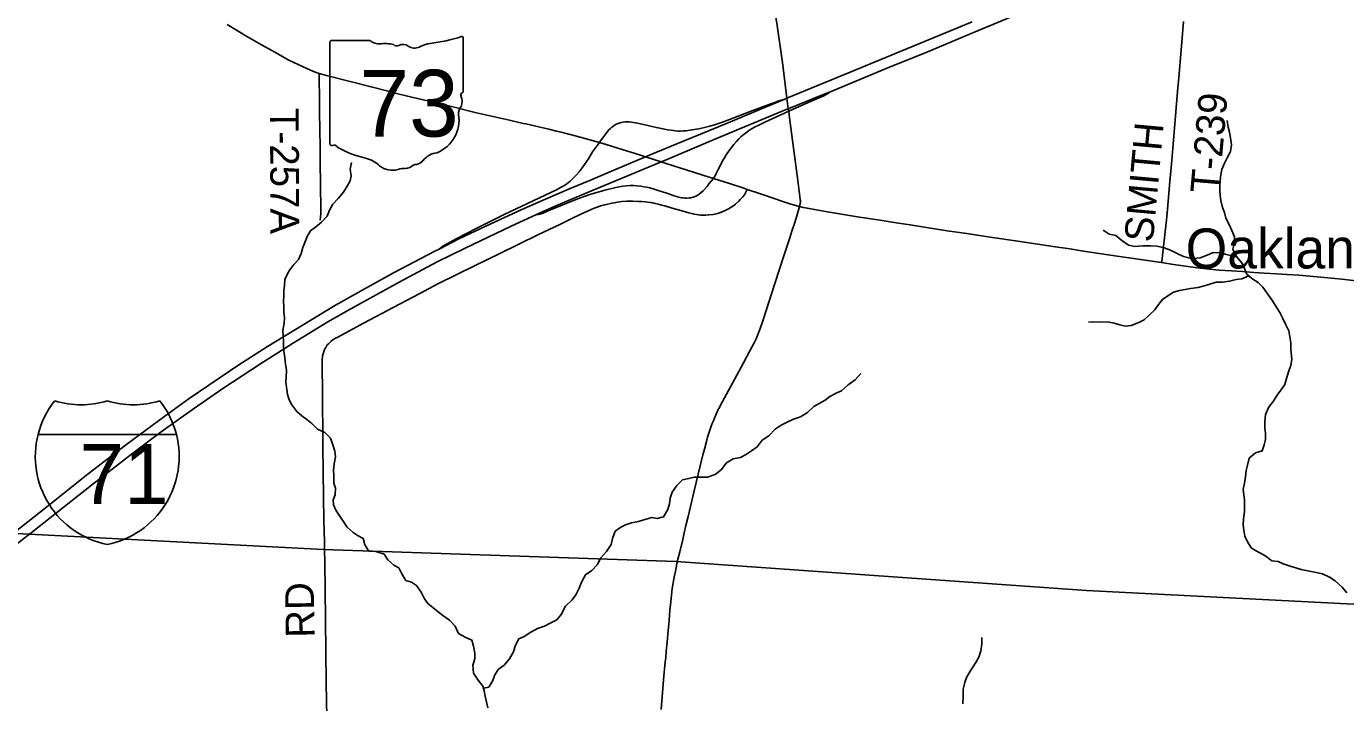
# Model space of a CAD drawing. Extents: x 1442749 to 1756758, y 235267 to 677782.
# Drawn here: x 1554943 to 1568709, y 538726 to 545783 of the extents above; entities that cross this region are included whole.
import ezdxf

# ---------------------------------------------------------------- set-up
doc = ezdxf.new("R2010")
doc.units = 0
for name, color, linetype in [('GM_X_Interchange_Ramps', 7, 'Continuous'), ('GM_X_Interstate_Location', 7, 'Continuous'), ('GM_X_Interstate_Route', 7, 'Continuous'), ('GM_X_Interstate_Shield', 7, 'Continuous'), ('GM_X_Minor_River', 7, 'Continuous'), ('GM_X_State_Location', 7, 'Continuous'), ('GM_X_State_Route', 7, 'Continuous'), ('GM_X_State_Shield', 7, 'Continuous'), ('GM_X_Township', 7, 'Continuous'), ('GM_X_Township_Road', 7, 'Continuous'), ('GM_X_Township_Road_Text', 7, 'Continuous'), ('GM_X_Unincorporated_Text', 7, 'Continuous')]:
    doc.layers.add(name, color=color, linetype=linetype)

msp = doc.modelspace()

# ---------------------------------------------------------------- linework, layer by layer
at = {"layer": 'GM_X_Interchange_Ramps'}
for points in [[(1562857, 545022), (1562832, 545018), (1562806, 545010), (1562785, 545002), (1562753, 544990), (1562713, 544976), (1562524, 544904), (1562279, 544810), (1562207, 544784), (1562135, 544760), (1562076, 544743), (1562020, 544729), (1561960, 544715), (1561911, 544705), (1561869, 544698), (1561829, 544694), (1561797, 544692), (1561770, 544691), (1561741, 544691), (1561713, 544693), (1561671, 544698), (1561633, 544703), (1561587, 544712), (1561518, 544726), (1561319, 544772), (1561277, 544780), (1561237, 544785), (1561210, 544787), (1561192, 544787), (1561171, 544784), (1561150, 544781), (1561128, 544774), (1561109, 544767), (1561091, 544758), (1561072, 544746), (1561053, 544732), (1561037, 544717), (1561022, 544702), (1560997, 544673), (1560968, 544635), (1560935, 544587), (1560923, 544570)], [(1562112, 544195), (1562121, 544209), (1562130, 544223), (1562138, 544239), (1562163, 544290), (1562215, 544389), (1562227, 544412), (1562246, 544444), (1562276, 544489), (1562300, 544520), (1562325, 544551), (1562352, 544582), (1562376, 544608), (1562398, 544629), (1562434, 544659), (1562461, 544679), (1562493, 544702), (1562517, 544716), (1562549, 544735), (1562579, 544750), (1562649, 544784), (1562898, 544897), (1562938, 544915), (1563133, 545002), (1563263, 545059), (1563283, 545068), (1563304, 545080), (1563323, 545097)], [(1560923, 544570), (1560902, 544544), (1560852, 544472), (1560807, 544402), (1560767, 544342), (1560741, 544307), (1560710, 544264), (1560682, 544232), (1560658, 544208), (1560635, 544184), (1560619, 544169), (1560600, 544153), (1560585, 544142), (1560568, 544130), (1560544, 544115), (1560518, 544101), (1560482, 544081), (1560358, 544021), (1559929, 543820), (1559859, 543786), (1559644, 543677), (1559428, 543564), (1559294, 543493), (1559283, 543487), (1559273, 543480), (1559249, 543459)], [(1560259, 543815), (1560285, 543818), (1560301, 543823), (1560325, 543831), (1560362, 543846), (1560413, 543868), (1560688, 543981), (1560824, 544029), (1560978, 544075), (1561093, 544102), (1561168, 544116), (1561201, 544120), (1561241, 544121), (1561282, 544121), (1561314, 544120), (1561355, 544116), (1561387, 544110), (1561419, 544104), (1561448, 544097), (1561495, 544083), (1561536, 544071), (1561627, 544041), (1561702, 544015), (1561727, 544008), (1561752, 544001), (1561780, 543995), (1561795, 543992), (1561815, 543991), (1561835, 543991), (1561859, 543993), (1561879, 543995), (1561897, 544000), (1561912, 544004), (1561928, 544011), (1561949, 544023), (1561968, 544036), (1561983, 544048), (1562005, 544067), (1562046, 544111), (1562066, 544138), (1562088, 544166), (1562112, 544195)]]:
    msp.add_lwpolyline(points, dxfattribs=at)
at = {"layer": 'GM_X_Interstate_Route'}
for points in [[(1562882, 544919), (1562894, 544924), (1563250, 545070), (1563323, 545097), (1563958, 545359), (1564314, 545504), (1564801, 545709), (1565546, 546018), (1567065, 546652), (1567496, 546832), (1567515, 546839)], [(1554825, 540509), (1555156, 540770), (1555588, 541113), (1555991, 541423), (1556386, 541716), (1556643, 541898), (1557150, 542243), (1557460, 542441), (1557910, 542717), (1558169, 542872), (1558491, 543055), (1558775, 543212), (1559205, 543437), (1559249, 543459), (1559457, 543565), (1559738, 543699), (1560069, 543852), (1560233, 543925), (1560619, 544091), (1560831, 544179), (1561024, 544260), (1561403, 544421), (1561511, 544465), (1561729, 544557), (1562054, 544691), (1562289, 544787), (1562638, 544932), (1562857, 545022), (1562880, 545032), (1563600, 545329), (1563860, 545437), (1564812, 545832)], [(1561542, 544359), (1561567, 544369), (1561613, 544388), (1562144, 544612), (1562870, 544914), (1562882, 544919)], [(1552472, 538521), (1552934, 538884), (1553241, 539126), (1554227, 539899), (1554916, 540439), (1554992, 540498), (1555622, 540996), (1556053, 541330), (1556350, 541552), (1556686, 541792), (1557003, 542010), (1557397, 542269), (1557719, 542473), (1558089, 542698), (1558328, 542835), (1558833, 543115), (1559231, 543325), (1559521, 543470), (1560001, 543699), (1560259, 543815), (1560468, 543909), (1560773, 544039), (1561542, 544359)]]:
    msp.add_lwpolyline(points, dxfattribs=at)
at = {"layer": 'GM_X_Interstate_Shield'}
for p, q in [((1555065, 541524), (1556508, 541524)), ((1556508, 541524), (1555065, 541524)), ((1556508, 541524), (1555065, 541524))]:
    msp.add_line(p, q, dxfattribs=at)
for centre, start, end in [((1555974, 541294), 141.669, 165.8066), ((1555513, 542772), 253.0091, 286.9909), ((1556060, 542772), 253.0091, 286.9909), ((1555599, 541294), 14.1934, 38.331), ((1555974, 541294), 165.8066, 258.463), ((1555599, 541294), 281.537, 14.1934)]:
    msp.add_arc(centre, 938, start, end, dxfattribs=at)
at = {"layer": 'GM_X_Minor_River'}
for points in [[(1567674, 543202), (1567651, 543268), (1567624, 543319), (1567567, 543386), (1567533, 543459), (1567550, 543529), (1567551, 543585), (1567521, 543653), (1567496, 543708), (1567461, 543783), (1567445, 543841), (1567426, 543892), (1567407, 543966), (1567400, 544018), (1567397, 544071), (1567398, 544121), (1567401, 544171), (1567407, 544237), (1567416, 544288), (1567447, 544356), (1567474, 544410), (1567508, 544477), (1567519, 544547), (1567509, 544619), (1567498, 544679), (1567483, 544732), (1567474, 544800)], [(1557766, 541764), (1557713, 541835), (1557686, 541886), (1557669, 541940), (1557660, 541994), (1557650, 542071), (1557653, 542121), (1557656, 542193), (1557648, 542257), (1557639, 542323), (1557634, 542373), (1557625, 542428), (1557625, 542498), (1557622, 542552), (1557619, 542610), (1557632, 542686), (1557636, 542742), (1557631, 542802), (1557630, 542860), (1557627, 542916), (1557628, 542972), (1557631, 543026), (1557637, 543080), (1557640, 543140), (1557682, 543230), (1557735, 543297), (1557782, 543350), (1557809, 543411), (1557829, 543475), (1557848, 543529), (1557877, 543596), (1557906, 543650), (1557959, 543687), (1558024, 543740), (1558081, 543803), (1558105, 543864), (1558140, 543926), (1558195, 543987), (1558251, 544052), (1558292, 544115), (1558321, 544172), (1558332, 544224), (1558321, 544291), (1558337, 544362)], [(1567576, 543375), (1567521, 543387), (1567452, 543406), (1567396, 543422), (1567322, 543419), (1567263, 543396), (1567193, 543367), (1567125, 543361), (1567073, 543366), (1567019, 543383), (1566952, 543412), (1566882, 543448), (1566815, 543473), (1566743, 543489), (1566673, 543494), (1566595, 543494), (1566511, 543485), (1566443, 543499), (1566374, 543550), (1566311, 543599), (1566242, 543615), (1566179, 543656)], [(1567699, 543178), (1567628, 543149), (1567568, 543142), (1567496, 543123), (1567424, 543115), (1567358, 543112), (1567281, 543089), (1567223, 543070), (1567171, 543059), (1567092, 543049), (1567036, 543038), (1566976, 543027), (1566915, 543010), (1566865, 542979), (1566798, 542931), (1566757, 542879), (1566718, 542826), (1566607, 542720), (1566553, 542693), (1566472, 542661), (1566410, 542656), (1566352, 542669), (1566295, 542684), (1566223, 542698), (1566153, 542697), (1566081, 542700), (1566027, 542696)], [(1568723, 539870), (1568673, 539931), (1568600, 539995), (1568543, 540034), (1568469, 540069), (1568386, 540087), (1568314, 540102), (1568246, 540116), (1568191, 540131), (1568131, 540150), (1568059, 540173), (1568004, 540199), (1567940, 540204), (1567867, 540261), (1567802, 540295), (1567729, 540338), (1567688, 540395), (1567659, 540464), (1567647, 540526), (1567640, 540578), (1567643, 540644), (1567653, 540718), (1567654, 540776), (1567653, 540839), (1567648, 540897), (1567641, 540949), (1567655, 541015), (1567664, 541081), (1567673, 541149), (1567684, 541202), (1567702, 541278), (1567769, 541331), (1567838, 541352), (1567861, 541415), (1567872, 541471), (1567875, 541539), (1567867, 541591), (1567868, 541662), (1567873, 541730), (1567903, 541805), (1567952, 541868), (1567996, 541935), (1568035, 541987), (1568076, 542046), (1568091, 542108), (1568117, 542187), (1568138, 542243), (1568147, 542311), (1568137, 542411), (1568137, 542479), (1568128, 542542), (1568117, 542606), (1568081, 542675), (1568056, 542733), (1568023, 542796), (1567990, 542847), (1567946, 542918), (1567845, 543060), (1567798, 543111), (1567730, 543151), (1567674, 543202)], [(1559713, 538876), (1559767, 538888), (1559811, 538955), (1559828, 539007), (1559867, 539070), (1559928, 539117), (1559983, 539184), (1560027, 539255), (1560046, 539325), (1560081, 539390), (1560136, 539417), (1560207, 539462), (1560278, 539499), (1560348, 539525), (1560409, 539554), (1560480, 539591), (1560525, 539646), (1560567, 539733), (1560640, 539798), (1560675, 539851), (1560710, 539919), (1560740, 539988), (1560779, 540058), (1560844, 540106), (1560898, 540165), (1560939, 540237), (1560998, 540302), (1561044, 540375), (1561059, 540439), (1561087, 540514), (1561146, 540555), (1561196, 540582), (1561259, 540601), (1561329, 540615), (1561385, 540634), (1561470, 540657), (1561526, 540648), (1561592, 540664), (1561638, 540740), (1561653, 540801), (1561662, 540859), (1561681, 540923), (1561731, 540992), (1561790, 541049), (1561856, 541066), (1561911, 541077), (1561977, 541079), (1562051, 541080), (1562131, 541108), (1562192, 541155), (1562248, 541228), (1562317, 541269), (1562395, 541285), (1562446, 541312), (1562510, 541353), (1562569, 541394), (1562621, 541463), (1562690, 541510), (1562755, 541579), (1562820, 541621), (1562883, 541652), (1562949, 541683), (1563020, 541708), (1563093, 541752), (1563160, 541815), (1563215, 541848), (1563277, 541883), (1563328, 541922), (1563399, 541959), (1563449, 541980), (1563519, 542042), (1563590, 542093), (1563651, 542160)], [(1559759, 538672), (1559731, 538792), (1559720, 538847), (1559707, 538897), (1559659, 538960), (1559608, 539033), (1559602, 539115), (1559623, 539183), (1559624, 539243), (1559610, 539314), (1559591, 539378), (1559520, 539409), (1559452, 539447), (1559416, 539524), (1559357, 539585), (1559290, 539636), (1559239, 539673), (1559184, 539719), (1559131, 539760), (1559096, 539810), (1559061, 539879), (1559013, 539948), (1558961, 539981), (1558904, 540001), (1558861, 540068), (1558828, 540132), (1558777, 540161), (1558714, 540215), (1558675, 540274), (1558590, 540301), (1558518, 540307), (1558475, 540372), (1558457, 540438), (1558405, 540465), (1558352, 540502), (1558291, 540558), (1558240, 540631), (1558206, 540683), (1558171, 540734), (1558146, 540789), (1558143, 540841), (1558166, 540895), (1558167, 540965), (1558150, 541017), (1558150, 541095), (1558147, 541151), (1558156, 541217), (1558170, 541289), (1558161, 541349), (1558139, 541426), (1558118, 541486), (1558059, 541544), (1557982, 541579), (1557921, 541637), (1557870, 541680), (1557817, 541719), (1557766, 541764)], [(1564715, 538713), (1564718, 538785), (1564720, 538866), (1564735, 538937), (1564752, 538989), (1564798, 539064), (1564852, 539143), (1564881, 539199), (1564904, 539265), (1564912, 539334), (1564913, 539405)]]:
    msp.add_lwpolyline(points, dxfattribs=at)
at = {"layer": 'GM_X_State_Route'}
for points in [[(1563010, 543903), (1563017, 543933), (1563019, 543942), (1563020, 543949), (1563020, 543956), (1563020, 543961), (1563019, 543973), (1563014, 544009), (1562992, 544176), (1562957, 544436), (1562906, 544830), (1562898, 544897), (1562894, 544924), (1562880, 545032), (1562861, 545175), (1562833, 545406), (1562773, 545815), (1562730, 546079)], [(1557037, 545803), (1557251, 545675), (1557372, 545603), (1557567, 545495), (1557676, 545435), (1557734, 545405), (1557868, 545342), (1557940, 545311), (1557989, 545293), (1557998, 545290), (1558073, 545269), (1558323, 545207), (1558540, 545151), (1558717, 545107), (1558792, 545087), (1558934, 545052), (1559069, 545020), (1559262, 544974), (1559393, 544942), (1559640, 544882), (1559983, 544805), (1560128, 544771), (1560154, 544765), (1560349, 544720), (1560396, 544709), (1560475, 544690)], [(1560475, 544690), (1560524, 544679), (1560683, 544637), (1560923, 544570), (1560992, 544551), (1561171, 544494), (1561287, 544458)], [(1561287, 544458), (1561371, 544431), (1561403, 544421), (1561567, 544369), (1561618, 544353), (1561837, 544283), (1562080, 544205), (1562112, 544195), (1562279, 544142), (1562428, 544093), (1562466, 544080), (1562602, 544036), (1562647, 544021)], [(1562647, 544021), (1562838, 543957), (1562919, 543929), (1562957, 543918), (1562996, 543907), (1563010, 543903), (1563049, 543893), (1563093, 543884), (1563110, 543881), (1563319, 543845), (1563345, 543841), (1563490, 543817), (1563532, 543809), (1563638, 543792), (1563852, 543759), (1564021, 543732), (1564167, 543711), (1564335, 543685), (1564552, 543649), (1564757, 543621), (1565000, 543584), (1565289, 543540), (1565656, 543485), (1565831, 543460), (1565974, 543438), (1566324, 543386), (1566496, 543359), (1566789, 543317), (1566915, 543299), (1567165, 543264), (1567256, 543253), (1567387, 543240), (1567517, 543231), (1567632, 543224), (1567756, 543215), (1567858, 543208), (1567989, 543201), (1568100, 543195), (1568221, 543186), (1568450, 543167), (1568669, 543144), (1568998, 543106)], [(1562134, 541720), (1562141, 541735), (1562156, 541769), (1562169, 541795), (1562207, 541868), (1562334, 542099), (1562426, 542270), (1562494, 542396), (1562535, 542475), (1562557, 542521), (1562573, 542556), (1562584, 542584), (1562597, 542619), (1562630, 542719), (1562754, 543099), (1562848, 543389), (1562886, 543504), (1562910, 543577), (1562932, 543644), (1562961, 543736), (1562982, 543807), (1562996, 543854), (1563010, 543903)], [(1561808, 540497), (1561826, 540575), (1561849, 540669), (1561913, 540936), (1561954, 541110), (1562003, 541311), (1562018, 541370), (1562039, 541451), (1562052, 541496), (1562075, 541570), (1562084, 541599), (1562097, 541633), (1562112, 541667), (1562127, 541704), (1562134, 541720)], [(1561566, 538655), (1561593, 538962), (1561610, 539152), (1561614, 539194), (1561620, 539261), (1561629, 539356), (1561636, 539440), (1561649, 539584), (1561658, 539690), (1561667, 539777), (1561674, 539846), (1561678, 539884), (1561683, 539918), (1561689, 539956), (1561695, 539995), (1561703, 540034), (1561715, 540099), (1561731, 540173), (1561742, 540221), (1561761, 540300), (1561792, 540427), (1561808, 540497)]]:
    msp.add_lwpolyline(points, dxfattribs=at)
at = {"layer": 'GM_X_State_Shield'}
for p, q in [((1558110, 545616), (1558110, 544559)), ((1558532, 545634), (1558124, 545634)), ((1559502, 545107), (1559502, 545660)), ((1559502, 545107), (1559502, 545107))]:
    msp.add_line(p, q, dxfattribs=at)
for centre, radius, start, end in [((1558126, 545618), 16.1, 98.1301, 188.1301), ((1558629, 545756), 156, 231.6195, 271.1119), ((1558681, 545041), 562, 80.4867, 94.9883), ((1558808, 545623), 45.1, 219.7921, 297.1024), ((1558874, 545501), 93.8, 54.4667, 119.1411), ((1558995, 545669), 113, 233.8562, 294.8282), ((1559195, 545311), 297, 97.3462, 120.7689), ((1559006, 547074), 1476, 275.8445, 288.9065), ((1559487, 545662), 15.5, 351.8621, 97.738), ((1559499, 545067), 24, 107.944, 210.337), ((1559346, 544997), 144, 340.033, 23.6496), ((1559486, 545105), 16.6, 289.6038, 7.7341), ((1559558, 544876), 105, 136.8065, 186.9296), ((1559089, 544806), 369, 292.3089, 8.9858), ((1558126, 544557), 16.3, 171.9584, 258.3066), ((1558129, 544665), 124, 267.339, 280.6039), ((1558154, 544498), 44.8, 29.7484, 93.2717), ((1558719, 545447), 1066, 240.4129, 257.1985), ((1558402, 544084), 334, 47.1842, 75.836), ((1558900, 544414), 113, 268.777, 315.5493), ((1559002, 544311), 31.8, 65.7517, 132.6484), ((1558989, 544457), 119, 282.8732, 323.2771), ((1559245, 544262), 202, 94.4031, 142.5768), ((1558762, 544493), 212, 230.7004, 286.2918), ((1558885, 544127), 174, 85.6951, 111.2099)]:
    msp.add_arc(centre, radius, start, end, dxfattribs=at)
at = {"layer": 'GM_X_Township'}
for points in [[(1574568, 539459), (1566007, 539894), (1561724, 540199), (1558042, 540322), (1554906, 540487), (1549399, 540777), (1549068, 540794), (1549411, 544570), (1549797, 548590), (1549909, 549765), (1551044, 562988), (1551312, 565815), (1551567, 568507), (1552180, 574981), (1554999, 574736), (1559309, 574361), (1567480, 573618), (1572928, 573040)], [(1570074, 513944), (1565959, 517426), (1564776, 518401), (1563405, 519560), (1563130, 519793), (1562277, 520514), (1559821, 521555), (1557365, 522585), (1554150, 523932), (1552094, 524698), (1549956, 525494), (1547777, 526306), (1548052, 529426), (1548059, 529500), (1548609, 535719), (1548703, 536779), (1549068, 540794), (1549399, 540777), (1554906, 540487), (1558042, 540322), (1561724, 540199), (1566007, 539894), (1574568, 539459)]]:
    msp.add_lwpolyline(points, dxfattribs=at)
at = {"layer": 'GM_X_Township_Road'}
for points in [[(1566789, 543317), (1566791, 543330), (1566838, 543731), (1566847, 543829), (1566873, 544126), (1566896, 544387), (1566921, 544678), (1566956, 545103), (1566968, 545250), (1566992, 545535), (1567019, 545835)], [(1558007, 543762), (1558012, 543794), (1558014, 543827), (1558014, 543932), (1558013, 544073), (1558008, 544424), (1558007, 544549), (1558005, 544677), (1558002, 544917), (1558000, 545029), (1557999, 545239), (1557998, 545290)], [(1558053, 540332), (1558053, 540399), (1558048, 540630), (1558043, 540878), (1558040, 541131), (1558038, 541409), (1558036, 541602), (1558034, 541799), (1558032, 541994), (1558030, 542212), (1558030, 542273), (1558030, 542305), (1558031, 542317), (1558032, 542330), (1558034, 542345), (1558039, 542366), (1558046, 542389), (1558058, 542417), (1558066, 542432), (1558075, 542446), (1558083, 542458), (1558095, 542471), (1558109, 542485), (1558125, 542499), (1558140, 542510), (1558163, 542524), (1558185, 542537), (1558469, 542688), (1558771, 542849), (1559049, 542996), (1559238, 543096), (1559626, 543288), (1559883, 543412), (1560281, 543606), (1560515, 543720), (1560634, 543778), (1560737, 543827), (1560790, 543852), (1560845, 543876), (1560877, 543889), (1560911, 543901), (1560935, 543909), (1560962, 543916), (1560996, 543925), (1561052, 543938), (1561079, 543943), (1561109, 543948), (1561135, 543952), (1561158, 543955), (1561208, 543958), (1561232, 543959), (1561271, 543959), (1561330, 543957), (1561365, 543955), (1561400, 543952), (1561428, 543949), (1561456, 543946), (1561480, 543941), (1561503, 543936), (1561534, 543928), (1561575, 543918), (1561604, 543910), (1561682, 543887), (1561798, 543855), (1561857, 543838), (1561886, 543831), (1561913, 543824), (1561934, 543820), (1561955, 543817), (1561978, 543814), (1562006, 543813), (1562032, 543813), (1562064, 543815), (1562109, 543821), (1562154, 543831), (1562195, 543843), (1562234, 543860), (1562271, 543879), (1562297, 543895), (1562326, 543915), (1562344, 543929), (1562378, 543959), (1562392, 543975), (1562407, 543990), (1562419, 544005), (1562435, 544026), (1562444, 544040), (1562452, 544054), (1562459, 544068), (1562466, 544080)], [(1558143, 535949), (1558139, 536024), (1558137, 536091), (1558135, 536184), (1558134, 536236), (1558133, 536304), (1558128, 536471), (1558122, 536712), (1558119, 536810), (1558116, 536978), (1558107, 537329), (1558105, 537437), (1558100, 537663), (1558093, 537899), (1558088, 538152), (1558083, 538342), (1558079, 538573), (1558071, 538929), (1558063, 539589), (1558061, 539909), (1558057, 540179), (1558053, 540332)]]:
    msp.add_lwpolyline(points, dxfattribs=at)

# ---------------------------------------------------------------- texts
at = {"layer": 'GM_X_Interstate_Location'}
for s in ['-', '.', ',']:
    msp.add_text(s, height=1, dxfattribs=at).set_placement((1555786, 541125))
msp.add_text('71', height=1, rotation=0, dxfattribs=at).set_placement((1555582, 540918))
at = {"layer": 'GM_X_Interstate_Shield'}
msp.add_text('71', height=625, dxfattribs=at).set_placement((1555498, 540798))
at = {"layer": 'GM_X_State_Location'}
for s in ['s', 'r']:
    msp.add_text(s, height=1, dxfattribs=at).set_placement((1558791, 545017))
msp.add_text('73', height=1, rotation=0, dxfattribs=at).set_placement((1558539, 544944))
at = {"layer": 'GM_X_State_Shield'}
msp.add_text('73', height=696.1, dxfattribs=at).set_placement((1558419, 544633))
at = {"layer": 'GM_X_Township_Road_Text'}
for s, rotation, p in [('T-239', 84.9576, (1567387, 544032)), ('T-257A', 270.2169, (1557485, 544931)), ('SMITH', 84.8054, (1566698, 543523)), ('RD', 90.9835, (1557951, 539405))]:
    msp.add_text(s, height=300, rotation=rotation, dxfattribs=at).set_placement(p)
at = {"layer": 'GM_X_Unincorporated_Text'}
msp.add_text('Oakland', height=417, rotation=0, dxfattribs=at).set_placement((1567040, 543257))

doc.saveas('drawing.dxf')
